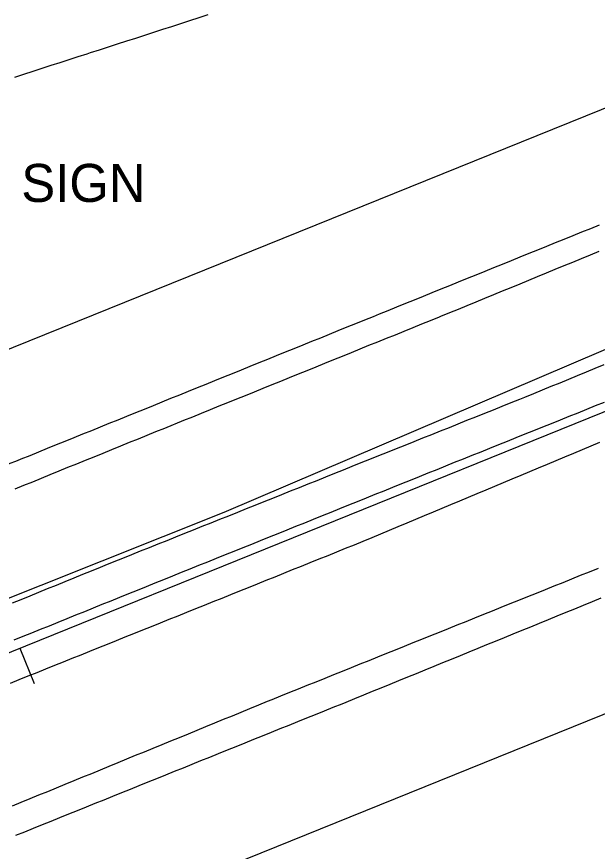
# Model space of a CAD drawing. Extents: x 1901471 to 1963503, y 756461 to 799997.
# Drawn here: x 1931005.8 to 1931066.9, y 773628 to 773715.8 of the extents above; entities that cross this region are included whole.
import ezdxf

# ---------------------------------------------------------------- set-up
doc = ezdxf.new("R2010")
doc.units = 0
for name, color, linetype in [('RD_EX_DR_ErosCtrl', 7, 'Continuous'), ('RD_EX_Fence_Other', 7, 'Continuous'), ('RD_EX_H2O', 7, 'Continuous'), ('RD_EX_Road', 7, 'Continuous'), ('RD_HC_Cl', 7, 'Continuous'), ('RD_HC_Data_Tic', 7, 'Continuous')]:
    doc.layers.add(name, color=color, linetype=linetype)

msp = doc.modelspace()

# ---------------------------------------------------------------- linework, layer by layer
at = {"layer": 'RD_EX_DR_ErosCtrl'}
for points in [[(1931005.32, 773654.15), (1931006.25, 773654.53), (1931007.17, 773654.9), (1931008.1, 773655.28), (1931009.02, 773655.66), (1931009.95, 773656.04), (1931010.88, 773656.41), (1931011.8, 773656.79), (1931012.73, 773657.17), (1931013.65, 773657.55), (1931014.58, 773657.93), (1931015.09, 773658.13), (1931016.02, 773658.51), (1931016.95, 773658.88), (1931017.88, 773659.25), (1931018.8, 773659.62), (1931019.73, 773659.99), (1931020.66, 773660.36), (1931021.59, 773660.73), (1931022.52, 773661.11), (1931023.45, 773661.48), (1931024.37, 773661.85), (1931025.3, 773662.22), (1931026.23, 773662.59), (1931027.16, 773662.96), (1931028.09, 773663.33), (1931029.02, 773663.71), (1931029.94, 773664.08), (1931030.87, 773664.45), (1931031.8, 773664.82), (1931032.73, 773665.19), (1931033.66, 773665.56), (1931034.59, 773665.94), (1931035.51, 773666.31), (1931036.44, 773666.68), (1931037.37, 773667.05), (1931038.3, 773667.42), (1931039.23, 773667.79), (1931040.16, 773668.16), (1931041.08, 773668.54), (1931042.01, 773668.91), (1931042.94, 773669.28), (1931043.87, 773669.65), (1931044.8, 773670.02), (1931045.73, 773670.39), (1931046.65, 773670.76), (1931047.58, 773671.14), (1931048.51, 773671.51), (1931049.44, 773671.88), (1931050.37, 773672.25), (1931051.3, 773672.62), (1931052.22, 773672.99), (1931053.15, 773673.37), (1931054.08, 773673.74), (1931055.01, 773674.11), (1931055.94, 773674.48), (1931056.86, 773674.85), (1931057.79, 773675.22), (1931058.72, 773675.59), (1931059.24, 773675.8), (1931060.17, 773676.18), (1931060.17, 773676.18), (1931061.09, 773676.56), (1931062.02, 773676.94), (1931062.94, 773677.32), (1931063.87, 773677.7), (1931064.79, 773678.08), (1931065.72, 773678.46), (1931066.64, 773678.84), (1931067.57, 773679.22)], [(1931067.11, 773671.03), (1931066.19, 773670.64), (1931065.27, 773670.26), (1931064.34, 773669.87), (1931063.42, 773669.49), (1931062.5, 773669.1), (1931061.58, 773668.72), (1931061.58, 773668.72), (1931060.65, 773668.33), (1931059.73, 773667.95), (1931058.81, 773667.56), (1931057.88, 773667.18), (1931056.96, 773666.79), (1931056.04, 773666.41), (1931055.12, 773666.02), (1931054.19, 773665.63), (1931053.27, 773665.25), (1931052.35, 773664.86), (1931051.43, 773664.48), (1931050.5, 773664.09), (1931049.58, 773663.71), (1931048.66, 773663.32), (1931047.74, 773662.94), (1931046.81, 773662.55), (1931045.89, 773662.17), (1931044.97, 773661.78), (1931044.04, 773661.4), (1931043.12, 773661.01), (1931042.2, 773660.63), (1931041.27, 773660.24), (1931040.34, 773659.87), (1931039.41, 773659.49), (1931038.49, 773659.12), (1931037.56, 773658.75), (1931036.63, 773658.37), (1931035.7, 773658), (1931034.77, 773657.63), (1931033.85, 773657.26), (1931032.92, 773656.88), (1931031.99, 773656.51), (1931031.06, 773656.14), (1931030.14, 773655.76), (1931029.21, 773655.39), (1931028.28, 773655.02), (1931027.35, 773654.64), (1931026.42, 773654.27), (1931025.5, 773653.9), (1931024.57, 773653.53), (1931023.64, 773653.15), (1931022.71, 773652.78), (1931021.79, 773652.41), (1931020.86, 773652.03), (1931019.93, 773651.66), (1931019, 773651.29), (1931018.07, 773650.92), (1931017.15, 773650.54), (1931016.22, 773650.17), (1931015.29, 773649.8), (1931014.36, 773649.42), (1931013.44, 773649.05), (1931012.51, 773648.68), (1931011.58, 773648.31), (1931010.65, 773647.93), (1931009.73, 773647.56), (1931008.8, 773647.19), (1931007.87, 773646.81), (1931006.94, 773646.44), (1931006.01, 773646.07), (1931005.09, 773645.7)]]:
    msp.add_lwpolyline(points, dxfattribs=at)
at = {"layer": 'RD_EX_Fence_Other'}
msp.add_lwpolyline([(1931133.89, 773707.87), (1931099.83, 773694.13), (1931067.48, 773680.72), (1931027.55, 773663.68), (1930982.76, 773645.81), (1930938.97, 773628.09), (1930893.39, 773609.71), (1930849.11, 773591.39), (1930804.88, 773573.99), (1930760.65, 773556.5), (1930716.24, 773538.84), (1930656.76, 773514.52), (1930612.46, 773496.32), (1930567.72, 773478.03), (1930492.15, 773447.44), (1930419.73, 773418.13), (1930344.93, 773387.63), (1930270.78, 773357.87), (1930212.61, 773334.12), (1930147.85, 773308.03), (1930094.8, 773286.49), (1930062.24, 773274.79), (1930012.63, 773254.25)], dxfattribs=at)
at = {"layer": 'RD_EX_H2O'}
msp.add_lwpolyline([(1931067.58, 773675.25), (1931066.65, 773674.87), (1931065.73, 773674.5), (1931064.8, 773674.13), (1931063.87, 773673.75), (1931062.94, 773673.38), (1931062.02, 773673.01), (1931061.09, 773672.64), (1931060.16, 773672.26), (1931059.23, 773671.89), (1931058.3, 773671.52), (1931057.38, 773671.14), (1931056.45, 773670.77), (1931056.45, 773670.77), (1931055.52, 773670.4), (1931054.59, 773670.02), (1931053.67, 773669.65), (1931052.74, 773669.28), (1931051.81, 773668.91), (1931050.88, 773668.53), (1931049.96, 773668.16), (1931049.03, 773667.79), (1931048.1, 773667.41), (1931047.17, 773667.04), (1931046.25, 773666.67), (1931045.32, 773666.29), (1931044.39, 773665.92), (1931043.46, 773665.55), (1931042.53, 773665.17), (1931041.61, 773664.8), (1931040.68, 773664.43), (1931039.75, 773664.06), (1931038.82, 773663.68), (1931037.9, 773663.31), (1931036.97, 773662.94), (1931036.04, 773662.56), (1931035.11, 773662.19), (1931034.19, 773661.82), (1931033.26, 773661.44), (1931032.33, 773661.07), (1931031.4, 773660.7), (1931030.47, 773660.32), (1931029.55, 773659.95), (1931028.62, 773659.58), (1931027.69, 773659.21), (1931026.76, 773658.83), (1931025.84, 773658.46), (1931024.91, 773658.09), (1931023.98, 773657.71), (1931023.08, 773657.35), (1931022.16, 773656.98), (1931021.23, 773656.6), (1931020.3, 773656.23), (1931019.38, 773655.85), (1931018.45, 773655.48), (1931017.52, 773655.1), (1931016.59, 773654.73), (1931015.67, 773654.36), (1931014.74, 773653.98), (1931013.81, 773653.61), (1931012.89, 773653.23), (1931011.96, 773652.86), (1931011.03, 773652.48), (1931010.11, 773652.11), (1931009.18, 773651.73), (1931008.25, 773651.36), (1931007.32, 773650.98), (1931006.4, 773650.61), (1931005.47, 773650.23)], dxfattribs=at)
at = {"layer": 'RD_EX_Road'}
for points in [[(1931005.58, 773709.47), (1931006.53, 773709.78), (1931007.49, 773710.08), (1931008.44, 773710.39), (1931009.39, 773710.7), (1931010.34, 773711), (1931011.29, 773711.31), (1931012.24, 773711.62), (1931013.19, 773711.92), (1931013.54, 773712.04), (1931014.49, 773712.34), (1931015.44, 773712.65), (1931016.39, 773712.96), (1931017.34, 773713.27), (1931018.3, 773713.57), (1931019.25, 773713.88), (1931020.2, 773714.19), (1931021.15, 773714.49), (1931022.1, 773714.8), (1931023.05, 773715.11), (1931024, 773715.42), (1931024.96, 773715.72), (1931025.91, 773716.03)], [(1931004.92, 773668.77), (1931005.85, 773669.15), (1931006.24, 773669.31), (1931007.17, 773669.68), (1931008.1, 773670.06), (1931009.02, 773670.43), (1931009.95, 773670.81), (1931010.88, 773671.18), (1931011.8, 773671.55), (1931012.73, 773671.93), (1931013.66, 773672.3), (1931014.59, 773672.68), (1931015.51, 773673.05), (1931016.44, 773673.43), (1931017.37, 773673.8), (1931018.29, 773674.18), (1931019.22, 773674.55), (1931020.15, 773674.93), (1931021.07, 773675.3), (1931022, 773675.68), (1931022.93, 773676.05), (1931023.85, 773676.43), (1931024.78, 773676.8), (1931025.71, 773677.18), (1931026.63, 773677.55), (1931027.56, 773677.93), (1931028.49, 773678.3), (1931029.42, 773678.68), (1931030.34, 773679.05), (1931031.27, 773679.43), (1931032.2, 773679.8), (1931033.12, 773680.18), (1931034.05, 773680.55), (1931034.98, 773680.93), (1931035.9, 773681.3), (1931036.83, 773681.68), (1931037.76, 773682.05), (1931038.68, 773682.43), (1931039.61, 773682.8), (1931040.54, 773683.18), (1931041.46, 773683.55), (1931042.39, 773683.93), (1931043.32, 773684.3), (1931043.93, 773684.55), (1931044.86, 773684.93), (1931045.78, 773685.3), (1931046.71, 773685.68), (1931047.64, 773686.05), (1931048.56, 773686.43), (1931049.49, 773686.8), (1931050.42, 773687.18), (1931051.34, 773687.55), (1931052.27, 773687.93), (1931053.2, 773688.3), (1931054.12, 773688.68), (1931055.05, 773689.05), (1931055.98, 773689.43), (1931056.9, 773689.8), (1931057.83, 773690.18), (1931058.76, 773690.55), (1931059.68, 773690.93), (1931060.61, 773691.3), (1931061.54, 773691.68), (1931062.46, 773692.05), (1931063.39, 773692.43), (1931064.32, 773692.8), (1931065.24, 773693.18), (1931066.17, 773693.55), (1931067.1, 773693.93)], [(1931005.59, 773666.16), (1931006.52, 773666.54), (1931007.45, 773666.91), (1931008.37, 773667.29), (1931009.3, 773667.66), (1931010.23, 773668.04), (1931011.15, 773668.42), (1931012.08, 773668.79), (1931013.01, 773669.17), (1931013.93, 773669.54), (1931014.86, 773669.92), (1931015.79, 773670.29), (1931016.71, 773670.67), (1931017.64, 773671.05), (1931018.57, 773671.42), (1931019.49, 773671.8), (1931020.42, 773672.17), (1931021.35, 773672.55), (1931022.27, 773672.92), (1931022.44, 773672.99), (1931023.37, 773673.37), (1931024.3, 773673.74), (1931025.22, 773674.12), (1931026.15, 773674.49), (1931027.08, 773674.87), (1931028, 773675.24), (1931028.93, 773675.62), (1931029.86, 773675.99), (1931030.78, 773676.37), (1931031.71, 773676.74), (1931032.64, 773677.12), (1931033.56, 773677.49), (1931034.49, 773677.87), (1931035.42, 773678.25), (1931036.34, 773678.62), (1931037.27, 773679), (1931038.2, 773679.37), (1931039.13, 773679.75), (1931040.05, 773680.12), (1931040.98, 773680.5), (1931041.91, 773680.87), (1931042.83, 773681.25), (1931043.76, 773681.62), (1931044.69, 773682), (1931045.61, 773682.37), (1931046.54, 773682.75), (1931047.47, 773683.12), (1931048.39, 773683.5), (1931049.32, 773683.87), (1931050.25, 773684.25), (1931050.41, 773684.31), (1931051.33, 773684.69), (1931052.26, 773685.07), (1931053.18, 773685.45), (1931054.11, 773685.83), (1931055.03, 773686.21), (1931055.96, 773686.59), (1931056.88, 773686.97), (1931057.81, 773687.35), (1931058.73, 773687.73), (1931059.66, 773688.11), (1931060.58, 773688.49), (1931061.51, 773688.87), (1931062.43, 773689.25), (1931063.36, 773689.63), (1931064.28, 773690.01), (1931065.21, 773690.39), (1931066.13, 773690.76), (1931067.06, 773691.14)], [(1931005.33, 773632.82), (1931006.25, 773633.2), (1931007.18, 773633.58), (1931008.1, 773633.96), (1931009.03, 773634.33), (1931009.95, 773634.71), (1931010.88, 773635.09), (1931011.81, 773635.47), (1931012.73, 773635.85), (1931013.66, 773636.23), (1931014.58, 773636.61), (1931015.51, 773636.99), (1931016.43, 773637.37), (1931017.36, 773637.75), (1931018.28, 773638.13), (1931019.21, 773638.51), (1931020.13, 773638.89), (1931021.06, 773639.27), (1931021.98, 773639.64), (1931022.91, 773640.02), (1931023.83, 773640.4), (1931024.76, 773640.78), (1931025.68, 773641.16), (1931026.61, 773641.54), (1931027.53, 773641.92), (1931028.46, 773642.3), (1931029.38, 773642.68), (1931030.31, 773643.06), (1931031.23, 773643.44), (1931032.16, 773643.82), (1931032.64, 773644.01), (1931033.57, 773644.38), (1931034.5, 773644.76), (1931035.42, 773645.13), (1931036.35, 773645.5), (1931037.28, 773645.87), (1931038.21, 773646.25), (1931039.14, 773646.62), (1931040.06, 773646.99), (1931040.99, 773647.37), (1931041.92, 773647.74), (1931042.85, 773648.11), (1931043.77, 773648.48), (1931044.7, 773648.86), (1931045.63, 773649.23), (1931046.56, 773649.6), (1931047.49, 773649.98), (1931048.41, 773650.35), (1931049.34, 773650.72), (1931050.27, 773651.09), (1931051.2, 773651.47), (1931052.12, 773651.84), (1931053.05, 773652.21), (1931053.98, 773652.59), (1931054.91, 773652.96), (1931055.84, 773653.33), (1931056.76, 773653.7), (1931057.69, 773654.08), (1931058.62, 773654.45), (1931059.55, 773654.82), (1931060.47, 773655.2), (1931061.4, 773655.57), (1931062.33, 773655.94), (1931063.26, 773656.31), (1931064.19, 773656.69), (1931065.11, 773657.06), (1931066.04, 773657.43), (1931066.97, 773657.81)], [(1931005.69, 773629.72), (1931006.62, 773630.09), (1931007.54, 773630.47), (1931008.47, 773630.84), (1931009.4, 773631.22), (1931010.32, 773631.59), (1931011.25, 773631.96), (1931012.18, 773632.34), (1931013.11, 773632.71), (1931014.03, 773633.09), (1931014.96, 773633.46), (1931015.89, 773633.83), (1931016.82, 773634.21), (1931017.74, 773634.58), (1931018.67, 773634.96), (1931019.6, 773635.33), (1931020.52, 773635.7), (1931021.45, 773636.08), (1931022.38, 773636.45), (1931023.31, 773636.83), (1931024.23, 773637.2), (1931025.16, 773637.57), (1931026.09, 773637.95), (1931027.01, 773638.32), (1931027.94, 773638.7), (1931028.87, 773639.07), (1931029.8, 773639.44), (1931030.72, 773639.82), (1931031.65, 773640.19), (1931032.58, 773640.57), (1931033.5, 773640.94), (1931034.43, 773641.31), (1931035.36, 773641.69), (1931036.29, 773642.06), (1931037.21, 773642.44), (1931038.14, 773642.81), (1931039.07, 773643.18), (1931040, 773643.56), (1931040.42, 773643.73), (1931041.35, 773644.11), (1931042.28, 773644.49), (1931043.2, 773644.87), (1931044.13, 773645.24), (1931045.05, 773645.62), (1931045.98, 773646), (1931046.91, 773646.38), (1931047.83, 773646.75), (1931048.76, 773647.13), (1931049.68, 773647.51), (1931050.61, 773647.89), (1931051.53, 773648.26), (1931052.46, 773648.64), (1931053.39, 773649.02), (1931054.31, 773649.4), (1931055.24, 773649.77), (1931056.16, 773650.15), (1931057.09, 773650.53), (1931058.02, 773650.91), (1931058.94, 773651.28), (1931059.87, 773651.66), (1931060.79, 773652.04), (1931061.72, 773652.42), (1931062.64, 773652.79), (1931063.57, 773653.17), (1931064.5, 773653.55), (1931065.42, 773653.93), (1931066.35, 773654.3), (1931067.27, 773654.68)]]:
    msp.add_lwpolyline(points, dxfattribs=at)
at = {"layer": 'RD_HC_Cl'}
for p, q in [((1938541.045, 776727.625), (1929630.199, 773125.029)), ((1938552.076, 776700.344), (1929639.836, 773096.987)), ((1938563.169, 776672.894), (1929646.865, 773068.074))]:
    msp.add_line(p, q, dxfattribs=at)
at = {"layer": 'RD_HC_Data_Tic'}
msp.add_line((1931006.114, 773649.395), (1931007.613, 773645.686), dxfattribs=at)

# ---------------------------------------------------------------- texts
at = {"layer": 'RD_EX_Road'}
msp.add_text('SIGN', height=4, dxfattribs=at).set_placement((1931006.25, 773696.33))

doc.saveas('drawing.dxf')
